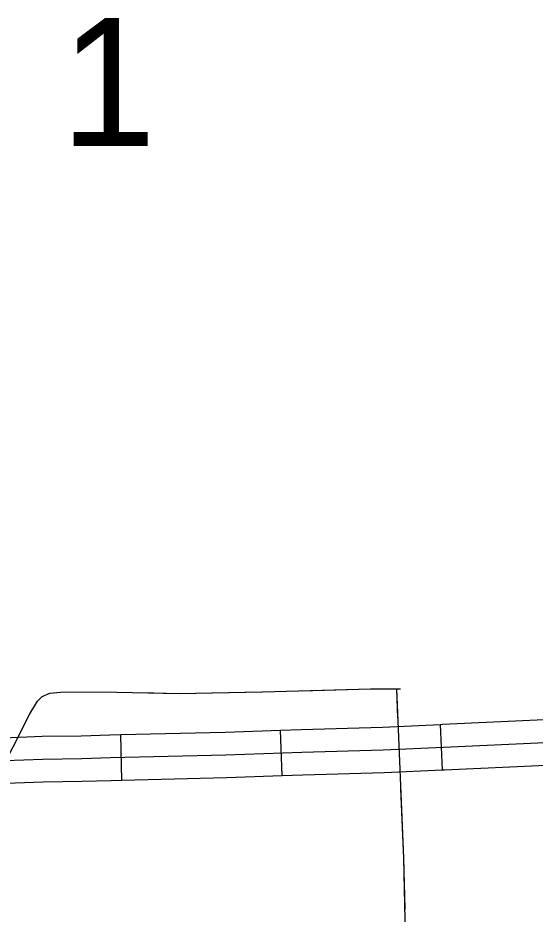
# Model space of a CAD drawing. Extents: x 1084508 to 1142749, y 1057638 to 1093403.
# Drawn here: x 1135493 to 1136028, y 1066107 to 1067034 of the extents above; entities that cross this region are included whole.
import ezdxf

# ---------------------------------------------------------------- set-up
doc = ezdxf.new("R2010")
doc.units = 0
for name, color, linetype in [('Level 32', 7, 'Continuous'), ('Level 43', 7, 'Continuous'), ('Level 5', 7, 'Continuous')]:
    doc.layers.add(name, color=color, linetype=linetype)

msp = doc.modelspace()

# ---------------------------------------------------------------- linework, layer by layer
at = {"layer": 'Level 32'}
for p, q in [((1135766.07, 1066250.38), (1135764.33, 1066297.43)), ((1135931.88, 1066256.31), (1135929.75, 1066303.34)), ((1135600.09, 1066245.72), (1135598.99, 1066292.79))]:
    msp.add_line(p, q, dxfattribs=at)
for points in [[(1135929.75, 1066303.34), (1135931.96, 1066303.44), (1136037.53, 1066308.26), (1136095.8, 1066309.79)], [(1135598.99, 1066292.79), (1135706.86, 1066295.3), (1135764.33, 1066297.43)], [(1135764.33, 1066297.43), (1135785.76, 1066298.22), (1135869.8, 1066300.63), (1135929.75, 1066303.34)], [(1135433.92, 1066264.9), (1135450.96, 1066264.34), (1135478.85, 1066265.94), (1135518.16, 1066267.53), (1135558.57, 1066268.11), (1135588.26, 1066269), (1135707.57, 1066271.77), (1135786.54, 1066274.69), (1135870.67, 1066277.1), (1135933.03, 1066279.93), (1136038.37, 1066284.74), (1136110.28, 1066286.62), (1136206.13, 1066289.78), (1136276.03, 1066292.16)], [(1135456.31, 1066288.23), (1135477.7, 1066289.45), (1135517.52, 1066291.07), (1135558.05, 1066291.64), (1135587.63, 1066292.53), (1135598.99, 1066292.79)], [(1135931.88, 1066256.31), (1135934.1, 1066256.41), (1136039.22, 1066261.21), (1136097.03, 1066262.72)], [(1135600.09, 1066245.72), (1135708.28, 1066248.24), (1135766.07, 1066250.38)], [(1135766.07, 1066250.38), (1135787.31, 1066251.16), (1135871.54, 1066253.58), (1135931.88, 1066256.31)], [(1135433.15, 1066241.37), (1135451.24, 1066240.78), (1135480, 1066242.42), (1135518.81, 1066244), (1135559.09, 1066244.57), (1135588.88, 1066245.46), (1135600.09, 1066245.72)]]:
    msp.add_lwpolyline(points, dxfattribs=at)
at = {"layer": 'Level 43'}
for points in [[(1134603.81, 1066138.7), (1134678.15, 1066144.08), (1134792.79, 1066144.98), (1134884.15, 1066143.18), (1135103.58, 1066168.27), (1135349.88, 1066185.3), (1135402.73, 1066189.78), (1135428.86, 1066196.34), (1135440.17, 1066199.61), (1135445.46, 1066204), (1135452.49, 1066211.17), (1135504.93, 1066314.3), (1135512.77, 1066327.52), (1135517.73, 1066332.07), (1135525.58, 1066335.78), (1135536.72, 1066336.61), (1135578.85, 1066337.02), (1135659.37, 1066335.37), (1135745.81, 1066336.91), (1135857.45, 1066340.02), (1135888.45, 1066340.02)], [(1135517.44, 1066331.8), (1135517.73, 1066332.07), (1135525.58, 1066335.78), (1135536.72, 1066336.61), (1135578.62, 1066337.02)], [(1135620.04, 1066336.18), (1135659.37, 1066335.37), (1135744.32, 1066336.89)], [(1135785.74, 1066338.02), (1135857.45, 1066340.02), (1135888.45, 1066340.02)], [(1135884.26, 1066340.02), (1135891.7, 1066164.87), (1135897.23, 1065909.71), (1135899.35, 1065817.43), (1135896.38, 1065793.19), (1135895.95, 1065784.68), (1135897.23, 1065771.07), (1135900.2, 1065756.61), (1135899.78, 1065734.92), (1135902.33, 1065717.91), (1135901.9, 1065683.47), (1135903.6, 1065643.92), (1135910.4, 1065471.68), (1135912.1, 1065409.17), (1135919.75, 1065194.41)], [(1135884.26, 1066340.02), (1135885.53, 1066310.29)], [(1135496.1, 1066296.95), (1135504.93, 1066314.3), (1135512.77, 1066327.52), (1135517.44, 1066331.8)], [(1135888.66, 1066236.53), (1135891.7, 1066164.87), (1135892.84, 1066112.31)]]:
    msp.add_lwpolyline(points, dxfattribs=at)

# ---------------------------------------------------------------- texts
at = {"layer": 'Level 5'}
msp.add_text('1', height=132.58, dxfattribs=at).set_placement((1135536.84, 1066901.69))

doc.saveas('drawing.dxf')
